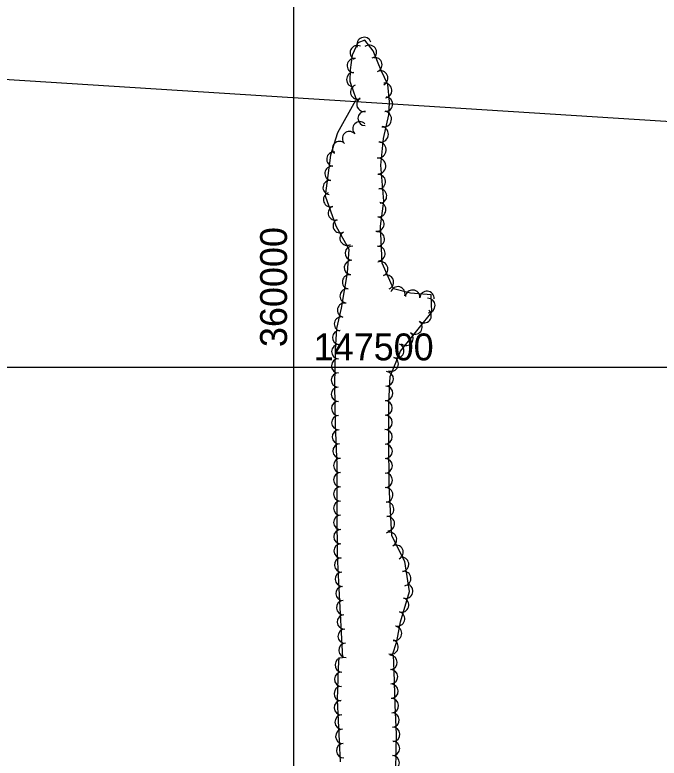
# Model space of a CAD drawing. Extents: x 353423 to 364002, y 127000 to 201942.
# Drawn here: x 359844.4 to 360203.9, y 147282 to 147696.4 of the extents above; entities that cross this region are included whole.
import ezdxf

# ---------------------------------------------------------------- set-up
doc = ezdxf.new("R2010")
doc.units = 0
for name, color, linetype in [('E_FEN_Generic', 7, 'Continuous'), ('E_LAND_TreeLine', 7, 'Continuous'), ('E_RDWY_Gravel', 7, 'Continuous')]:
    doc.layers.add(name, color=color, linetype=linetype)

msp = doc.modelspace()

# ---------------------------------------------------------------- linework, layer by layer
at = {"layer": 'E_FEN_Generic'}
for points in [[(360053.36, 147646.89), (360053.48, 147647.84), (360052.55, 147657.54), (360048.88, 147665.45), (360044.26, 147676.25), (360039.68, 147682.24), (360035.78, 147680.82), (360032.57, 147673.98), (360031.42, 147665.74), (360031.35, 147659.36), (360034.72, 147649.81), (360035.81, 147648)], [(360034.47, 147648.71), (360024.48, 147630.52), (360020.55, 147618.16), (360017.58, 147595.46), (360023.5, 147578.77), (360030.79, 147565.77), (360029.87, 147552.6), (360026.47, 147532.9), (360023.89, 147521.53), (360023.04, 147509.34), (360022.76, 147490.09), (360023.05, 147468.03), (360024.08, 147445.24), (360024.1, 147418.01), (360024.32, 147395.16), (360025.2, 147376.55), (360027.19, 147337.97)], [(360055.11, 147339.47), (360057.47, 147346.92), (360059.61, 147357.93), (360064.65, 147374.91), (360062.06, 147391.63), (360054.75, 147405.92), (360053.2, 147433.87), (360053.09, 147459.47), (360053.04, 147465.29), (360053.11, 147480.05), (360053.81, 147494.82), (360059.65, 147508.83), (360070.09, 147522.02), (360077.07, 147530.59), (360076.72, 147540.24), (360065.11, 147541.17), (360055.61, 147543.67), (360049.39, 147557.97), (360048.36, 147578.5), (360050.2, 147592.49), (360048.6, 147612.57), (360050.06, 147627.37), (360053.05, 147640.62), (360053.48, 147647.45)], [(360025.09, 147338.04), (360024.89, 147332.25), (360024.28, 147314.45), (360026.01, 147279.94)], [(360057.03, 147275.85), (360057.39, 147295.22), (360056.6, 147311.7), (360056.06, 147330.49), (360055.75, 147339.41)]]:
    msp.add_lwpolyline(points, dxfattribs=at)
for centre, radius, start, end in [((360039.28, 147679.84), 4.04, 20.0792, 200.0639), ((360042.19, 147675.48), 4.04, 307.4368, 127.4215), ((360035.51, 147675.27), 4.04, 64.8473, 244.832), ((360033.88, 147668.07), 4.04, 82.081, 262.0657), ((360045.24, 147668.58), 4.04, 293.139, 113.1237), ((360033.48, 147660.28), 4.04, 89.3519, 269.3366), ((360048.55, 147661.13), 4.04, 294.8746, 114.8592), ((360035.72, 147653.33), 4.04, 109.4678, 289.4525), ((360050.74, 147654.2), 4.04, 275.5241, 95.5087), ((360051.2, 147646.62), 4.04, 2.073, 82.8468), ((360039.17, 147646.52), 4.04, 158.1741, 281.7466), ((360039.17, 147646.52), 4.04, 121.0144, 158.1741), ((360051.2, 147646.62), 4.04, 264.4089, 2.073), ((360039.9, 147638.67), 4.04, 89.3519, 269.3366), ((360050.14, 147638.3), 4.43, 257.2752, 77.2599), ((360036.91, 147632.87), 3.97, 44.3496, 224.3343), ((360048.4, 147629.83), 4.43, 257.2752, 77.2599), ((360031.1, 147627.41), 3.97, 44.3496, 224.3343), ((360025.56, 147621.85), 3.97, 44.3496, 224.3343), ((360047.2, 147621.12), 4.43, 264.3929, 84.3776), ((360022.35, 147615.88), 3.97, 82.5499, 262.5346), ((360046.94, 147612.13), 4.43, 274.551, 94.5356), ((360021.32, 147608), 3.97, 82.5499, 262.5346), ((360047.22, 147603.39), 4.03, 274.551, 94.5356), ((360020.29, 147600.12), 3.97, 82.5499, 262.5346), ((360020.53, 147593.36), 3.97, 109.5348, 289.5195), ((360047.85, 147595.36), 4.03, 274.551, 94.5356), ((360023.19, 147585.87), 3.97, 109.5348, 289.5195), ((360047.45, 147587.79), 4.03, 262.5204, 82.5051), ((360025.88, 147578.78), 3.97, 119.2841, 299.2688), ((360046.4, 147579.8), 4.03, 262.5204, 82.5051), ((360029.76, 147571.85), 3.97, 119.2841, 299.2688), ((360046.61, 147571.37), 4.03, 272.8825, 92.8671), ((360032.71, 147563.5), 3.97, 86.0493, 266.034), ((360047.01, 147563.32), 4.03, 272.8825, 92.8671), ((360032.16, 147555.57), 3.97, 86.0493, 266.034), ((360048.49, 147554.75), 4.03, 293.4967, 113.4814), ((360031.1, 147547.49), 3.97, 80.1895, 260.1742), ((360051.7, 147547.36), 4.03, 293.4967, 113.4814), ((360029.75, 147539.67), 3.97, 80.1895, 260.1742), ((360058.09, 147540.84), 4.03, 345.2858, 165.2704), ((360066.3, 147538.96), 4.03, 355.4124, 175.397), ((360074.33, 147538.32), 4.03, 355.4124, 175.397), ((360028.33, 147531.74), 3.97, 77.2448, 257.2295), ((360074.83, 147534.33), 4.03, 272.0969, 92.0816), ((360072.76, 147528.64), 4.03, 230.8655, 50.8502), ((360026.58, 147523.99), 3.97, 77.2448, 257.2295), ((360067.67, 147522.35), 4.03, 231.6218, 51.6065), ((360025.62, 147516.45), 3.97, 86.0333, 266.018), ((360062.66, 147516.03), 4.03, 231.6218, 51.6065), ((360025.11, 147508.64), 3.97, 89.1595, 269.1442), ((360057.49, 147509.14), 4.03, 247.4023, 67.387), ((360054.39, 147501.7), 4.03, 247.4023, 67.387), ((360025, 147500.69), 3.97, 89.1595, 269.1442), ((360051.64, 147493.43), 4.03, 267.2967, 87.2813), ((360024.88, 147492.75), 3.97, 89.1595, 269.1442), ((360024.91, 147484.86), 3.97, 90.7684, 270.7531), ((360051.25, 147485.38), 4.03, 267.2967, 87.2813), ((360025.01, 147476.92), 3.97, 90.7684, 270.7531), ((360050.99, 147477.24), 4.03, 269.7206, 89.7052), ((360025.12, 147468.98), 3.97, 90.7684, 270.7531), ((360050.95, 147469.18), 4.03, 269.7206, 89.7052), ((360025.45, 147461.11), 3.97, 92.5984, 272.583), ((360050.96, 147461.09), 4.03, 270.4608, 90.4455), ((360025.81, 147453.17), 3.97, 92.5984, 272.583), ((360051, 147453.04), 4.03, 270.2539, 90.2385), ((360026.16, 147445.14), 3.97, 90.0518, 270.0365), ((360051.04, 147444.97), 4.03, 270.2539, 90.2385), ((360026.17, 147437.2), 3.97, 90.0518, 270.0365), ((360051.07, 147436.91), 4.03, 270.2539, 90.2385), ((360026.17, 147429.25), 3.97, 90.0518, 270.0365), ((360051.37, 147428.75), 4.03, 273.1937, 93.1784), ((360026.18, 147421.31), 3.97, 90.0518, 270.0365), ((360051.82, 147420.7), 4.03, 273.1937, 93.1784), ((360026.23, 147413.38), 3.97, 90.5569, 270.5416), ((360052.26, 147412.66), 4.03, 273.1937, 93.1784), ((360026.3, 147405.44), 3.97, 90.5569, 270.5416), ((360053.42, 147403.89), 4.03, 297.1173, 117.1019), ((360026.38, 147397.5), 3.97, 90.5569, 270.5416), ((360057.09, 147396.72), 4.03, 297.1173, 117.1019), ((360026.66, 147389.64), 3.97, 92.7065, 272.6911), ((360060.17, 147390.06), 4.03, 278.793, 98.7776), ((360027.04, 147381.7), 3.97, 92.7065, 272.6911), ((360061.4, 147382.09), 4.03, 278.793, 98.7776), ((360027.43, 147373.78), 3.97, 92.9585, 272.9432), ((360062.49, 147375.06), 4.03, 253.4769, 73.4616), ((360027.83, 147365.84), 3.97, 92.9585, 272.9432), ((360060.2, 147367.33), 4.03, 253.4769, 73.4616), ((360028.24, 147357.91), 3.97, 92.9585, 272.9432), ((360057.9, 147359.61), 4.03, 253.4769, 73.4616), ((360028.65, 147349.97), 3.97, 92.9585, 272.9432), ((360056.21, 147351.52), 4.03, 259.0084, 78.9931), ((360029.06, 147342.04), 3.97, 92.9585, 272.9432), ((360054.31, 147343.95), 4.03, 252.4722, 72.4568), ((360027.05, 147333.96), 4.01, 87.9894, 267.9741), ((360053.79, 147335.33), 4.01, 272.024, 92.0086), ((360054.05, 147327.34), 4.01, 271.6657, 91.6504), ((360026.77, 147325.96), 4.01, 88.0519, 268.0366), ((360054.29, 147319.33), 4.01, 271.6657, 91.6504), ((360026.5, 147317.95), 4.01, 88.0519, 268.0366), ((360054.52, 147311.29), 4.01, 272.7485, 92.7332), ((360026.6, 147310.12), 4.01, 92.8807, 272.8653), ((360054.91, 147303.28), 4.01, 272.7485, 92.7332), ((360027, 147302.12), 4.01, 92.8807, 272.8653), ((360055.29, 147295.28), 4.01, 272.7485, 92.7332), ((360027.4, 147294.11), 4.01, 92.8807, 272.8653), ((360027.8, 147286.11), 4.01, 92.8807, 272.8653), ((360055.15, 147287.41), 4.01, 268.9459, 88.9306), ((360055, 147279.4), 4.01, 268.9459, 88.9306)]:
    msp.add_arc(centre, radius, start, end, dxfattribs=at)
at = {"layer": 'E_LAND_TreeLine'}
for p, q in [((360000, 147000), (360000, 149500)), ((360000, 147500), (360000, 149000)), ((360000, 147500), (360000, 149000)), ((360000, 145000), (360000, 148000)), ((358000, 147500), (363000, 147500)), ((359000, 147500), (363000, 147500)), ((359000, 147500), (360500, 147500)), ((360000, 147500), (362000, 147500))]:
    msp.add_line(p, q, dxfattribs=at)
at = {"layer": 'E_RDWY_Gravel'}
msp.add_lwpolyline([(359445.34, 147685.44), (360462.46, 147620.95)], dxfattribs=at)
msp.add_lwpolyline([(359445.34, 147685.44), (360462.46, 147620.95)], dxfattribs=at)

# ---------------------------------------------------------------- texts
at = {"layer": 'E_LAND_TreeLine'}
msp.add_text('  360000  ', height=15, rotation=90.0001, dxfattribs=at).set_placement((359996.25, 147500))
msp.add_text('  147500  ', height=15, dxfattribs=at).set_placement((360000, 147503.75))

doc.saveas('drawing.dxf')
